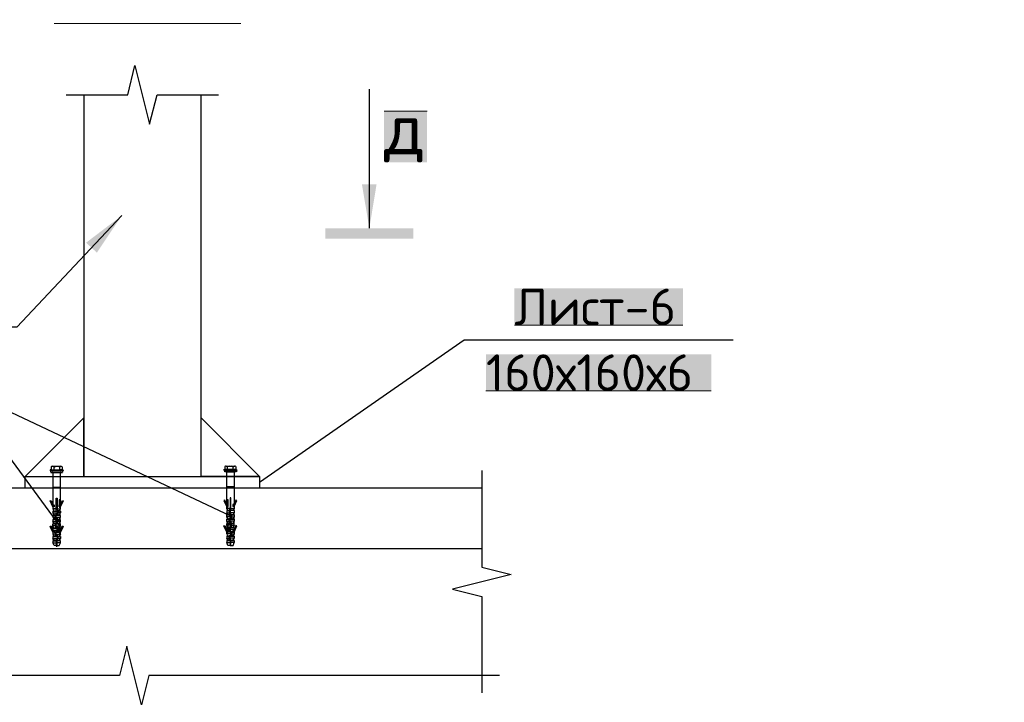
# Model space of a CAD drawing. Header units: millimetres. Extents: x 363306 to 7757304, y 1022887 to 1207196.
# Tile 714 of 1056: x 2419670 to 2426396, y 1065236 to 1069899. Entities that reach past the tile are written whole.
import ezdxf

# ---------------------------------------------------------------- set-up
doc = ezdxf.new("R2010")
doc.units = ezdxf.units.MM
for name, color, linetype in [('0 @ 100', 7, 'Continuous'), ('PDF12_0', 7, 'Continuous'), ('PDF12_Text', 7, 'Continuous')]:
    doc.layers.add(name, color=color, linetype=linetype)
doc.layers.add('PDF12_A3 pdf uchun', color=7, linetype='Continuous', true_color=0x636466)
doc.layers.add('PDF12_PLAN', color=7, linetype='Continuous', true_color=0x535353)
doc.styles.add('iso', font='isocpeur.TTF')
doc.styles.add('PDF ISOCPEUR', font='isocpeur.TTF')
doc.styles.get("Standard").update_dxf_attribs({"font": 'isocpeui.ttf'})
doc.styles.add('ГОСТ 2.304', font='isocpeui.ttf')

msp = doc.modelspace()

# ---------------------------------------------------------------- linework, layer by layer
at = {"layer": 'PDF12_0', "lineweight": 25}
for points in [[(2419988.172, 1069385.428), (2420108.247, 1069385.428), (2420408.433, 1069385.428), (2420457.695, 1069585.552), (2420557.757, 1069185.304), (2420608.558, 1069385.428), (2420908.744, 1069385.428), (2421028.819, 1069385.428)], [(2422058.69, 1068474.092), (2422058.69, 1069423.913)], [(2420108.247, 1069385.428), (2420108.247, 1069385.428)], [(2420366.869, 1068560.299), (2419651.039, 1067798.287), (2419146.11, 1067798.287)], [(2421307.454, 1066739.167), (2422705.246, 1067712.08), (2424543.312, 1067712.08)], [(2421111.948, 1066506.715), (2419247.712, 1067387.262), (2419943.529, 1066438.98)], [(2422826.86, 1066819.217), (2422826.86, 1066699.142), (2422826.86, 1066158.806), (2423026.985, 1066109.545), (2422626.736, 1066009.483), (2422826.86, 1065958.682), (2422826.86, 1065419.885), (2422826.86, 1065299.81)], [(2422826.86, 1066699.142), (2422826.86, 1066699.142)], [(2422946.935, 1065419.885), (2422826.86, 1065419.885), (2420553.139, 1065419.885), (2420502.338, 1065219.761), (2420402.276, 1065620.01), (2420353.014, 1065419.885), (2418079.293, 1065419.885), (2417959.218, 1065419.885)], [(2422826.86, 1065419.885), (2422826.86, 1065419.885)]]:
    msp.add_lwpolyline(points, dxfattribs=at)
at = {"layer": 'PDF12_0', "color": 7, "lineweight": 0, "true_color": 0xffffff}
for points in [[(2422452.782, 1069273.05), (2422158.753, 1069273.05)], [(2423050.076, 1067812.142), (2424200.022, 1067812.142)], [(2422854.57, 1067362.632), (2424393.989, 1067362.632)]]:
    msp.add_lwpolyline(points, dxfattribs=at)
at = {"layer": 'PDF12_0', "color": 219, "lineweight": 25, "true_color": 0x642065}
for points in [[(2419878.873, 1066820.756), (2419878.873, 1066819.217)], [(2419881.952, 1066823.835), (2419883.492, 1066823.835), (2419923.516, 1066823.835), (2419940.45, 1066823.835), (2419965.081, 1066823.835), (2419963.541, 1066823.835)], [(2419881.952, 1066817.677), (2419897.346, 1066817.677), (2419948.147, 1066817.677), (2419965.081, 1066817.677)], [(2419883.492, 1066808.441), (2419883.492, 1066817.677), (2419963.541, 1066817.677), (2419963.541, 1066808.441)], [(2419883.492, 1066808.441), (2419883.492, 1066808.441)], [(2419883.492, 1066806.901), (2419894.267, 1066806.901), (2419952.765, 1066806.901), (2419962.002, 1066806.901)], [(2419885.031, 1066843.848), (2419885.031, 1066826.914)], [(2419952.765, 1066846.926), (2419894.267, 1066846.926)], [(2419897.346, 1066802.283), (2419897.346, 1066619.092), (2419897.346, 1066589.843), (2419906.583, 1066583.686), (2419906.583, 1066571.37), (2419897.346, 1066571.37), (2419897.346, 1066557.516)], [(2419941.989, 1066846.926), (2419941.989, 1066846.926)], [(2419960.462, 1066823.835), (2419948.147, 1066823.835)], [(2419948.147, 1066619.092), (2419948.147, 1066802.283)], [(2419960.462, 1066843.848), (2419960.462, 1066826.914)], [(2419962.002, 1066808.441), (2419962.002, 1066808.441)], [(2421150.433, 1066826.914), (2421110.408, 1066826.914), (2421091.935, 1066826.914), (2421068.844, 1066826.914), (2421070.383, 1066826.914)], [(2421150.433, 1066819.217), (2421135.039, 1066819.217), (2421084.238, 1066819.217), (2421068.844, 1066819.217)], [(2421148.894, 1066809.98), (2421139.657, 1066808.441), (2421079.62, 1066808.441), (2421070.383, 1066809.98), (2421070.383, 1066819.217), (2421150.433, 1066819.217), (2421150.433, 1066809.98)], [(2421070.383, 1066809.98), (2421070.383, 1066809.98)], [(2421071.923, 1066846.926), (2421071.923, 1066828.453)], [(2421071.923, 1066826.914), (2421084.238, 1066826.914)], [(2421079.62, 1066848.466), (2421139.657, 1066848.466)], [(2421090.396, 1066848.466), (2421090.396, 1066848.466)], [(2421090.396, 1066826.914), (2421090.396, 1066846.926), (2421091.935, 1066846.926)], [(2421135.039, 1066805.362), (2421135.039, 1066620.632), (2421135.039, 1066591.383), (2421125.803, 1066586.765), (2421125.803, 1066572.91), (2421135.039, 1066572.91), (2421135.039, 1066560.594)], [(2421147.354, 1066846.926), (2421147.354, 1066828.453)], [(2421150.433, 1066826.914), (2421150.433, 1066826.914)], [(2421153.512, 1066823.835), (2421153.512, 1066822.296)], [(2419897.346, 1066706.839), (2419948.147, 1066706.839)], [(2421135.039, 1066708.379), (2421084.238, 1066708.379)], [(2419897.346, 1066571.37), (2419878.873, 1066611.395), (2419885.031, 1066614.474), (2419905.043, 1066571.37)], [(2419920.438, 1066542.121), (2419920.438, 1066631.408), (2419926.595, 1066631.408), (2419926.595, 1066548.279), (2419931.214, 1066548.279), (2419931.214, 1066514.412)], [(2419940.45, 1066571.37), (2419962.002, 1066614.474), (2419966.62, 1066611.395), (2419945.068, 1066563.673), (2419945.068, 1066571.37), (2419938.911, 1066571.37), (2419938.911, 1066583.686), (2419940.45, 1066585.225), (2419948.147, 1066589.843), (2419948.147, 1066619.092), (2419940.45, 1066619.092), (2419940.45, 1066585.225)], [(2421091.935, 1066572.91), (2421071.923, 1066617.553), (2421065.765, 1066614.474), (2421087.317, 1066566.752), (2421087.317, 1066572.91), (2421093.475, 1066572.91), (2421093.475, 1066586.765), (2421091.935, 1066588.304), (2421084.238, 1066591.383), (2421084.238, 1066620.632), (2421091.935, 1066620.632), (2421091.935, 1066588.304)], [(2421111.948, 1066545.2), (2421111.948, 1066632.947), (2421107.329, 1066632.947), (2421107.329, 1066549.819), (2421101.172, 1066549.819), (2421101.172, 1066515.951)], [(2421135.039, 1066572.91), (2421153.512, 1066614.474), (2421147.354, 1066617.553), (2421127.342, 1066572.91)], [(2419920.438, 1066557.516), (2419897.346, 1066557.516), (2419900.425, 1066549.819)], [(2419900.425, 1066542.121), (2419897.346, 1066542.121), (2419920.438, 1066542.121), (2419926.595, 1066542.121)], [(2419897.346, 1066542.121), (2419897.346, 1066529.806)], [(2419900.425, 1066522.109), (2419897.346, 1066529.806), (2419926.595, 1066529.806)], [(2419926.595, 1066557.516), (2419948.147, 1066557.516), (2419948.147, 1066571.37)], [(2419948.147, 1066542.121), (2419948.147, 1066529.806), (2419931.214, 1066529.806)], [(2419932.753, 1066542.121), (2419932.753, 1066542.121)], [(2419945.068, 1066549.819), (2419948.147, 1066557.516)], [(2419945.068, 1066522.109), (2419948.147, 1066529.806)], [(2421107.329, 1066560.594), (2421084.238, 1066560.594), (2421084.238, 1066572.91)], [(2421087.317, 1066552.897), (2421084.238, 1066560.594)], [(2421087.317, 1066554.437), (2421087.317, 1066545.2), (2421084.238, 1066545.2), (2421099.632, 1066545.2), (2421091.935, 1066545.2)], [(2421084.238, 1066545.2), (2421084.238, 1066531.346), (2421101.172, 1066531.346)], [(2421087.317, 1066523.648), (2421084.238, 1066531.346)], [(2421087.317, 1066525.188), (2421087.317, 1066515.951), (2421084.238, 1066515.951), (2421099.632, 1066515.951), (2421111.948, 1066515.951), (2421091.935, 1066515.951)], [(2421099.632, 1066545.2), (2421099.632, 1066545.2)], [(2421131.96, 1066554.437), (2421131.96, 1066545.2), (2421127.342, 1066545.2), (2421107.329, 1066545.2), (2421107.329, 1066522.109), (2421118.105, 1066522.109), (2421118.105, 1066486.702), (2421118.105, 1066522.109)], [(2421131.96, 1066545.2), (2421135.039, 1066545.2), (2421111.948, 1066545.2), (2421107.329, 1066545.2)], [(2421131.96, 1066523.648), (2421135.039, 1066531.346), (2421107.329, 1066531.346)], [(2421111.948, 1066560.594), (2421135.039, 1066560.594), (2421131.96, 1066552.897)], [(2421131.96, 1066525.188), (2421131.96, 1066515.951), (2421127.342, 1066515.951), (2421118.105, 1066515.951), (2421135.039, 1066515.951)], [(2421135.039, 1066545.2), (2421135.039, 1066531.346)], [(2419914.28, 1066512.872), (2419897.346, 1066512.872)], [(2419900.425, 1066512.872), (2419897.346, 1066512.872), (2419897.346, 1066500.557)], [(2419914.28, 1066500.557), (2419897.346, 1066500.557), (2419900.425, 1066492.86)], [(2419926.595, 1066483.624), (2419897.346, 1066483.624), (2419900.425, 1066485.163)], [(2419897.346, 1066483.624), (2419897.346, 1066471.308)], [(2419900.425, 1066463.611), (2419897.346, 1066471.308), (2419926.595, 1066471.308)], [(2419900.425, 1066465.151), (2419900.425, 1066455.914), (2419905.043, 1066455.914), (2419914.28, 1066455.914), (2419897.346, 1066455.914), (2419900.425, 1066455.914)], [(2419900.425, 1066523.648), (2419900.425, 1066512.872), (2419905.043, 1066514.412), (2419914.28, 1066514.412)], [(2419900.425, 1066494.399), (2419900.425, 1066483.624), (2419905.043, 1066485.163), (2419926.595, 1066485.163), (2419926.595, 1066460.532), (2419914.28, 1066460.532), (2419914.28, 1066426.665)], [(2419931.214, 1066455.914), (2419931.214, 1066489.781), (2419920.438, 1066489.781), (2419920.438, 1066514.412), (2419940.45, 1066514.412)], [(2419920.438, 1066500.557), (2419948.147, 1066500.557)], [(2419945.068, 1066465.151), (2419945.068, 1066455.914), (2419948.147, 1066455.914), (2419920.438, 1066455.914), (2419940.45, 1066455.914)], [(2419931.214, 1066485.163), (2419940.45, 1066485.163)], [(2419945.068, 1066463.611), (2419948.147, 1066471.308), (2419931.214, 1066471.308)], [(2419945.068, 1066492.86), (2419948.147, 1066500.557), (2419948.147, 1066512.872)], [(2419945.068, 1066494.399), (2419945.068, 1066483.624)], [(2419948.147, 1066471.308), (2419948.147, 1066483.624)], [(2421087.317, 1066494.399), (2421084.238, 1066502.097), (2421084.238, 1066515.951)], [(2421111.948, 1066502.097), (2421084.238, 1066502.097)], [(2421084.238, 1066472.848), (2421084.238, 1066486.702)], [(2421087.317, 1066465.151), (2421084.238, 1066472.848), (2421101.172, 1066472.848)], [(2421111.948, 1066445.138), (2421091.935, 1066445.138), (2421091.935, 1066446.677), (2421084.238, 1066446.677), (2421084.238, 1066457.453)], [(2421101.172, 1066457.453), (2421101.172, 1066492.86), (2421111.948, 1066492.86), (2421111.948, 1066515.951)], [(2421101.172, 1066400.495), (2421101.172, 1066434.362), (2421111.948, 1066434.362), (2421111.948, 1066457.453)], [(2421118.105, 1066429.744), (2421118.105, 1066463.611), (2421107.329, 1066463.611), (2421107.329, 1066486.702)], [(2421131.96, 1066465.151), (2421135.039, 1066472.848), (2421107.329, 1066472.848)], [(2421118.105, 1066502.097), (2421135.039, 1066502.097), (2421131.96, 1066494.399)], [(2421118.105, 1066445.138), (2421135.039, 1066445.138), (2421135.039, 1066446.677), (2421135.039, 1066457.453)], [(2421131.96, 1066515.951), (2421135.039, 1066515.951), (2421135.039, 1066502.097)], [(2421135.039, 1066486.702), (2421135.039, 1066472.848)], [(2419901.965, 1066412.81), (2419906.583, 1066409.731), (2419906.583, 1066397.416), (2419914.28, 1066397.416), (2419906.583, 1066397.416), (2419897.346, 1066397.416), (2419878.873, 1066437.441), (2419885.031, 1066440.52), (2419905.043, 1066397.416)], [(2419914.28, 1066442.059), (2419897.346, 1066442.059), (2419897.346, 1066445.138), (2419897.346, 1066455.914)], [(2419903.504, 1066426.665), (2419926.595, 1066426.665), (2419897.346, 1066426.665), (2419903.504, 1066426.665), (2419897.346, 1066442.059)], [(2419897.346, 1066426.665), (2419897.346, 1066415.889), (2419901.965, 1066412.81), (2419926.595, 1066412.81)], [(2419897.346, 1066397.416), (2419897.346, 1066383.561)], [(2419906.583, 1066397.416), (2419906.583, 1066397.416)], [(2419914.28, 1066368.167), (2419914.28, 1066403.574), (2419926.595, 1066403.574), (2419926.595, 1066426.665)], [(2419920.438, 1066442.059), (2419940.45, 1066442.059), (2419940.45, 1066445.138), (2419948.147, 1066445.138), (2419948.147, 1066455.914)], [(2419931.214, 1066397.416), (2419931.214, 1066432.823), (2419920.438, 1066432.823), (2419920.438, 1066455.914)], [(2419940.45, 1066397.416), (2419962.002, 1066440.52), (2419966.62, 1066437.441), (2419945.068, 1066389.719), (2419945.068, 1066397.416), (2419938.911, 1066397.416), (2419920.438, 1066397.416), (2419938.911, 1066397.416), (2419938.911, 1066409.731), (2419940.45, 1066411.271), (2419948.147, 1066415.889), (2419948.147, 1066426.665), (2419941.989, 1066426.665), (2419948.147, 1066442.059), (2419948.147, 1066445.138)], [(2419931.214, 1066340.458), (2419931.214, 1066374.325), (2419920.438, 1066374.325), (2419920.438, 1066397.416)], [(2419940.45, 1066412.81), (2419940.45, 1066426.665), (2419931.214, 1066426.665), (2419940.45, 1066426.665), (2419940.45, 1066442.059)], [(2419931.214, 1066412.81), (2419940.45, 1066412.81), (2419940.45, 1066411.271)], [(2419938.911, 1066397.416), (2419938.911, 1066397.416)], [(2419940.45, 1066426.665), (2419940.45, 1066426.665)], [(2419948.147, 1066383.561), (2419948.147, 1066397.416)], [(2421093.475, 1066398.956), (2421087.317, 1066398.956), (2421087.317, 1066392.798), (2421065.765, 1066440.52), (2421071.923, 1066443.599), (2421091.935, 1066398.956)], [(2421101.172, 1066341.997), (2421101.172, 1066375.864), (2421111.948, 1066375.864), (2421111.948, 1066400.495), (2421093.475, 1066400.495), (2421093.475, 1066412.81), (2421091.935, 1066414.35), (2421084.238, 1066417.429), (2421084.238, 1066428.204), (2421090.396, 1066429.744), (2421084.238, 1066445.138), (2421084.238, 1066446.677)], [(2421084.238, 1066386.64), (2421084.238, 1066398.956)], [(2421091.935, 1066445.138), (2421091.935, 1066429.744)], [(2421101.172, 1066429.744), (2421091.935, 1066429.744), (2421091.935, 1066428.204), (2421101.172, 1066428.204)], [(2421091.935, 1066428.204), (2421091.935, 1066415.889)], [(2421101.172, 1066415.889), (2421091.935, 1066415.889), (2421091.935, 1066414.35)], [(2421111.948, 1066398.956), (2421093.475, 1066398.956), (2421093.475, 1066400.495)], [(2421135.039, 1066445.138), (2421128.881, 1066429.744), (2421135.039, 1066428.204), (2421135.039, 1066417.429), (2421130.421, 1066415.889), (2421107.329, 1066415.889)], [(2421128.881, 1066429.744), (2421107.329, 1066429.744), (2421107.329, 1066405.113), (2421118.105, 1066405.113), (2421118.105, 1066371.246)], [(2421135.039, 1066428.204), (2421107.329, 1066428.204)], [(2421118.105, 1066398.956), (2421125.803, 1066398.956), (2421135.039, 1066398.956), (2421153.512, 1066440.52), (2421147.354, 1066443.599), (2421127.342, 1066398.956)], [(2421130.421, 1066415.889), (2421125.803, 1066412.81), (2421125.803, 1066400.495), (2421118.105, 1066400.495)], [(2421125.803, 1066400.495), (2421125.803, 1066398.956)], [(2421135.039, 1066398.956), (2421135.039, 1066386.64)], [(2419914.28, 1066383.561), (2419897.346, 1066383.561), (2419900.425, 1066375.864)], [(2419897.346, 1066368.167), (2419897.346, 1066355.852)], [(2419900.425, 1066348.155), (2419897.346, 1066355.852), (2419926.595, 1066355.852)], [(2419897.346, 1066338.918), (2419920.438, 1066338.918)], [(2419900.425, 1066338.918), (2419897.346, 1066338.918), (2419897.346, 1066326.603)], [(2419920.438, 1066306.59), (2419905.043, 1066306.59), (2419897.346, 1066326.603), (2419920.438, 1066326.603)], [(2419920.438, 1066340.458), (2419905.043, 1066340.458), (2419900.425, 1066338.918), (2419900.425, 1066349.694)], [(2419920.438, 1066383.561), (2419948.147, 1066383.561), (2419945.068, 1066375.864)], [(2419945.068, 1066349.694), (2419945.068, 1066338.918), (2419948.147, 1066338.918), (2419926.595, 1066338.918)], [(2419926.595, 1066306.59), (2419940.45, 1066306.59), (2419948.147, 1066326.603), (2419926.595, 1066326.603)], [(2419948.147, 1066368.167), (2419931.214, 1066368.167), (2419940.45, 1066368.167)], [(2419945.068, 1066348.155), (2419948.147, 1066355.852), (2419931.214, 1066355.852)], [(2419945.068, 1066378.943), (2419945.068, 1066368.167), (2419948.147, 1066368.167), (2419948.147, 1066355.852)], [(2419948.147, 1066326.603), (2419948.147, 1066338.918)], [(2421111.948, 1066386.64), (2421084.238, 1066386.64), (2421087.317, 1066378.943)], [(2421087.317, 1066380.482), (2421087.317, 1066371.246), (2421084.238, 1066371.246), (2421084.238, 1066357.391)], [(2421084.238, 1066371.246), (2421101.172, 1066371.246), (2421091.935, 1066371.246)], [(2421087.317, 1066349.694), (2421084.238, 1066357.391), (2421101.172, 1066357.391)], [(2421087.317, 1066351.234), (2421087.317, 1066341.997), (2421084.238, 1066341.997), (2421084.238, 1066328.142)], [(2421084.238, 1066341.997), (2421107.329, 1066341.997), (2421091.935, 1066341.997)], [(2421107.329, 1066308.13), (2421091.935, 1066308.13), (2421084.238, 1066328.142), (2421107.329, 1066328.142)], [(2421131.96, 1066371.246), (2421135.039, 1066371.246), (2421107.329, 1066371.246), (2421127.342, 1066371.246), (2421131.96, 1066371.246), (2421131.96, 1066380.482)], [(2421107.329, 1066341.997), (2421107.329, 1066306.59), (2421111.948, 1066306.59), (2421111.948, 1066348.155), (2421107.329, 1066348.155), (2421107.329, 1066371.246)], [(2421131.96, 1066349.694), (2421135.039, 1066357.391), (2421107.329, 1066357.391)], [(2421135.039, 1066341.997), (2421111.948, 1066341.997), (2421127.342, 1066341.997), (2421131.96, 1066341.997), (2421131.96, 1066351.234)], [(2421111.948, 1066308.13), (2421127.342, 1066308.13), (2421135.039, 1066328.142), (2421111.948, 1066328.142)], [(2421118.105, 1066386.64), (2421135.039, 1066386.64), (2421131.96, 1066378.943)], [(2421131.96, 1066341.997), (2421135.039, 1066341.997), (2421135.039, 1066328.142)], [(2421135.039, 1066371.246), (2421135.039, 1066357.391)], [(2419923.516, 1066303.512), (2419923.516, 1066303.512)], [(2421110.408, 1066306.59), (2421110.408, 1066306.59)]]:
    msp.add_lwpolyline(points, dxfattribs=at)
for points in [[(2419905.043, 1066823.835), (2419905.043, 1066843.848, -0.08087448), (2419914.872, 1066846.766)], [(2419951.818, 1066846.766, 0.08087448), (2419941.989, 1066843.848), (2419941.989, 1066823.835)], [(2421084.238, 1066620.632), (2421084.238, 1066805.362, 0.34678543), (2421079.167, 1066809.971)], [(2421128.881, 1066826.914), (2421128.881, 1066845.387, -0.08087448), (2421138.71, 1066848.305)], [(2421151.973, 1066824.605, 0.41418251), (2421149.664, 1066826.914, -0.414185), (2421147.354, 1066829.223)], [(2419904.384, 1066542.612, -0.0013426), (2419900.425, 1066552.897), (2419900.425, 1066542.121), (2419905.043, 1066542.121), (2419926.595, 1066542.121), (2419926.595, 1066519.03), (2419914.28, 1066519.03), (2419914.28, 1066485.163), (2419914.28, 1066519.03)], [(2419940.881, 1066542.988, 0.00133194), (2419945.068, 1066552.897), (2419945.068, 1066542.121), (2419948.147, 1066542.121), (2419932.753, 1066542.121), (2419940.45, 1066542.121)], [(2419940.881, 1066513.739, 0.00133194), (2419945.068, 1066523.648), (2419945.068, 1066512.872), (2419948.147, 1066512.872), (2419932.753, 1066512.872), (2419920.438, 1066512.872)], [(2419931.214, 1066483.624), (2419948.147, 1066483.624), (2419945.068, 1066485.163, 0.00031577), (2419941.07, 1066485.598, 0.00133194), (2419944.816, 1066495.747)], [(2419945.094, 1066456.012, 0.00031577), (2419941.07, 1066456.349, 0.00133194), (2419944.816, 1066466.498)], [(2421091.504, 1066487.569, -0.00127929), (2421087.317, 1066497.478), (2421087.317, 1066486.702), (2421084.238, 1066486.702), (2421101.172, 1066486.702), (2421091.935, 1066486.702)], [(2421091.504, 1066458.32, -0.00127929), (2421087.317, 1066468.229), (2421087.317, 1066457.453), (2421084.238, 1066457.453), (2421111.948, 1066457.453), (2421091.935, 1066457.453)], [(2421128, 1066487.192, 0.00137515), (2421131.96, 1066497.478), (2421131.96, 1066486.702), (2421127.342, 1066486.702), (2421107.329, 1066486.702), (2421135.039, 1066486.702), (2421131.96, 1066486.702)], [(2421128, 1066457.944, 0.00137515), (2421131.96, 1066468.229), (2421131.96, 1066457.453), (2421127.342, 1066457.453), (2421118.105, 1066457.453), (2421135.039, 1066457.453), (2421131.96, 1066457.453)], [(2419900.425, 1066368.167), (2419897.346, 1066368.167), (2419926.595, 1066368.167), (2419905.043, 1066368.167), (2419900.425, 1066368.167), (2419900.425, 1066378.943, 0.0013426), (2419904.384, 1066368.658)], [(2419926.595, 1066368.167), (2419926.595, 1066345.076), (2419920.438, 1066345.076), (2419920.438, 1066303.512), (2419926.595, 1066303.512), (2419926.595, 1066340.458), (2419940.45, 1066340.458, 0.00136606), (2419944.111, 1066350.28)]]:
    msp.add_lwpolyline(points, format="xyb", dxfattribs=at)
for points in [[(2419966.62, 1066819.217), (2419966.62, 1066820.756)], [(2421065.765, 1066822.296), (2421065.765, 1066823.835)]]:
    msp.add_lwpolyline(points, close=True, dxfattribs=at)
at = {"layer": 'PDF12_0', "color": 251, "lineweight": 30, "true_color": 0x636466}
for points in [[(2422826.86, 1066699.142), (2418079.293, 1066699.142)], [(2422826.86, 1066283.499), (2418079.293, 1066283.499)]]:
    msp.add_lwpolyline(points, dxfattribs=at)
at = {"layer": 'PDF12_0', "color": 219, "lineweight": 25, "true_color": 0x642065}
for centre, radius, start, end in [((2419881.182, 1066821.526), 2.309, 89.9998592, 180.0001406), ((2419881.182, 1066819.987), 2.309, 179.9998597, 270.0001402), ((2419882.722, 1066827.684), 2.309, 269.9998596, 0.0001404), ((2419898.117, 1066813.826), 34.64, 98.9226695, 112.9177383), ((2419888.881, 1066813.825), 33.101, 65.8621281, 84.3569403), ((2419891.959, 1066801.514), 5.388, 13.6373625, 84.7666203), ((2419927.366, 1066813.825), 33.101, 65.8621281, 84.3569403), ((2419938.973, 1066856.93), 9.007, 278.5089373, 279.5449885), ((2419951.996, 1066801.514), 5.388, 93.38241, 169.8856129), ((2419945.837, 1066813.826), 34.64, 67.0822617, 81.0773305), ((2419962.772, 1066827.684), 2.309, 179.9998594, 270.0001405), ((2419964.311, 1066821.526), 2.309, 359.9998596, 90.0001407), ((2419964.311, 1066819.987), 2.309, 269.9998592, 0.0001409), ((2421068.074, 1066824.605), 2.309, 90.0027933, 179.9972068), ((2421068.074, 1066823.065), 2.309, 180.0027932, 269.9972068), ((2421069.614, 1066829.223), 2.309, 270.0030378, 359.9969625), ((2421085.009, 1066815.365), 34.64, 98.9226695, 112.9177383), ((2421075.773, 1066815.364), 33.101, 65.8621281, 84.3569403), ((2421103.48, 1066815.364), 33.101, 95.6430597, 114.1378719), ((2421091.873, 1066858.469), 9.007, 260.4550095, 261.4910618), ((2421114.258, 1066815.364), 33.101, 65.8621281, 84.3569403), ((2421138.887, 1066804.592), 5.388, 95.2333796, 166.3626375), ((2421132.729, 1066815.365), 34.64, 67.0822617, 81.0773305), ((2421149.663, 1066823.065), 2.309, 270.0030382, 359.9969619), ((2421741.84, 1067264.665), 1984.537, 201.8899271, 202.1976283), ((2419667.426, 1063249.594), 3305.847, 85.1818818, 85.2518757), ((2421364.959, 1063252.673), 3305.847, 94.7481243, 94.8181182), ((2422988.409, 1067319.76), 2048.621, 201.8959395, 202.1891304), ((2422988.409, 1067290.511), 2048.621, 201.8959395, 202.1891304), ((2419333.987, 1067277.892), 1937.68, 337.797842, 338.1130036), ((2419333.987, 1067248.643), 1937.68, 337.797842, 338.1130036), ((2421741.84, 1067235.416), 1984.537, 201.8899271, 202.1976283), ((2421741.84, 1067206.168), 1984.537, 201.8899271, 202.1976283), ((2419667.426, 1063220.346), 3305.847, 85.1818818, 85.2518757), ((2421364.959, 1063223.424), 3305.847, 94.7481243, 94.8181182), ((2421364.959, 1063194.175), 3305.847, 94.7481243, 94.8181182), ((2421364.959, 1063164.926), 3305.847, 94.7481243, 94.8181182), ((2421741.84, 1067090.711), 1984.537, 201.8899271, 202.1976283), ((2418121.613, 1067111.883), 1964.139, 337.7946265, 338.1077045), ((2419651.752, 1062900.87), 3479.968, 85.1674507, 85.2326772), ((2419651.752, 1062871.621), 3479.968, 85.1674507, 85.2326772), ((2422909.233, 1067113.423), 1964.139, 201.8922955, 202.2053735), ((2422909.233, 1067085.713), 1964.139, 201.8922955, 202.2053735), ((2421380.634, 1062902.409), 3479.968, 94.7673228, 94.8325493), ((2421380.634, 1062874.699), 3479.968, 94.7673228, 94.8325493), ((2419332.448, 1067103.938), 1937.68, 337.797842, 338.1130036), ((2419332.448, 1067074.689), 1937.68, 337.797842, 338.1130036)]:
    msp.add_arc(centre, radius, start, end, dxfattribs=at)
at = {"layer": 'PDF12_0', "color": 7, "true_color": 0xffffff, "transparency": 33554559}
for points in [[(2422452.782, 1068923.602), (2422158.753, 1068923.602), (2422452.782, 1069273.05)], [(2422158.753, 1068923.602), (2422452.782, 1069273.05), (2422158.753, 1069273.05)], [(2423050.076, 1068063.067), (2424200.022, 1068063.067), (2423050.076, 1067812.142)], [(2424200.022, 1068063.067), (2423050.076, 1067812.142), (2424200.022, 1067812.142)], [(2422854.57, 1067612.018), (2424393.989, 1067612.018), (2422854.57, 1067362.632)], [(2424393.989, 1067612.018), (2422854.57, 1067362.632), (2424393.989, 1067362.632)]]:
    msp.add_solid(points, dxfattribs=at)
at = {"layer": 'PDF12_0', "transparency": 33554559}
for points in [[(2422058.69, 1068474.092), (2422007.889, 1068774.279), (2422107.952, 1068774.279)], [(2420366.869, 1068560.299), (2420197.533, 1068307.835), (2420123.641, 1068375.569)], [(2422358.877, 1068403.279), (2421758.504, 1068403.279), (2422358.877, 1068474.092)], [(2421758.504, 1068403.279), (2422358.877, 1068474.092), (2421758.504, 1068474.092)]]:
    msp.add_solid(points, dxfattribs=at)
at = {"layer": 'PDF12_A3 pdf uchun', "color": 7, "lineweight": 30}
msp.add_lwpolyline([(2420108.247, 1069385.428), (2420108.247, 1066779.192), (2420908.744, 1066779.192), (2420908.744, 1069385.428)], dxfattribs=at)
at = {"layer": 'PDF12_A3 pdf uchun', "color": 5, "lineweight": 30}
for points in [[(2420108.247, 1066779.192), (2420108.247, 1067179.441), (2419707.998, 1066779.192)], [(2420908.744, 1066779.192), (2420908.744, 1067179.441), (2421307.454, 1066779.192)], [(2419707.998, 1066779.192), (2421307.454, 1066779.192), (2421307.454, 1066699.142), (2419707.998, 1066699.142)]]:
    msp.add_lwpolyline(points, close=True, dxfattribs=at)
at = {"layer": 'PDF12_PLAN', "lineweight": 0}
msp.add_lwpolyline([(2419905.043, 1069871.884), (2420759.421, 1069871.884), (2421179.682, 1069871.884)], dxfattribs=at)

# ---------------------------------------------------------------- texts
at = {"color": 0, "lineweight": -2, "ltscale": 5, "char_height": 300, "attachment_point": 1, "style": 'iso'}
for s, insert, width in [('\\pi7162.827;{\\fISOCPEUR|b0|i1|c204|p34;Примечание:\\P\\pi0;1. \\C256;Данный лист читать совместно с листами\\C0; КP- \\P2. Горизонтальные сетки СГ-1, СГ-2, СГ-3  устраиваются по длине в стенах и в перегородках, через каждый 600 мм расстояние по высоте.\\P\\C256;3. Стены  выполнить из газоблока изготавливается автоклавным методом D600/\\PКладку выполнить с применением однорядной перевязки\\P5.Контроль качества материалов и работ выполнять согласно указаниям \\PКМК 2.01.03-19, КМК 3.03.01-98 и ППР.\\P6. Все внутренние дверные отверстие монтажировать на отм. +2,100.\\P7. Прочность клеевого состава или раствора должна обеспечить величину нормального сцепления не менее 1,2 кгс/см².}', (1348958.4, 1070865.149), 17773.54363), ('\\pi7162.827;{\\fISOCPEUR|b0|i1|c204|p34;Примечание:\\P\\pi0;1. \\C256;Данный лист читать совместно с листами\\C0; КP-21-34\\P2. Горизонтальные сетки СГ-1, СГ-2, СГ-3  устраиваются по длине в стенах и в перегородках, через каждый 600 мм расстояние по высоте.\\P\\C256;3. Стены  выполнить из газоблока изготавливается автоклавным методом D600/ Кладку выполнить с применением однорядной перевязки\\P5.Контроль качества материалов и работ выполнять согласно указаниям КМК 2.01.03-96, КМК 3.03.01-98 и ППР.\\P6. Все внутренние дверные отверстие монтажировать на отм. +2,100.\\P7. Проч-ность клеевого состава или раствора должна обеспечить величину\\Pнормального сцепления не менее 1,2 кгс/см².}', (1058315.855, 1065292.541, 0), 19769.395)]:
    msp.add_mtext(s, dxfattribs=dict(at, insert=insert, width=width))
at = {"insert": (2316932.162, 1068179.989, 0), "char_height": 260, "width": 4079.59155, "attachment_point": 4}
msp.add_mtext('\\pi388.99274;Водосточная труба\\P\\pi976.94729;150 х 100 мм. ', dxfattribs=at)
at = {"layer": '0 @ 100', "color": 7, "insert": (761996.908, 1075986.433), "char_height": 318.940213, "width": 19697.5359, "attachment_point": 4, "style": 'ГОСТ 2.304'}
msp.add_mtext('\\pi5457.36288;{\\fISOCPEUR|b1|i1|c204|p34;Характеристика участка строительства:\\P\\pi0;\\P}Расчетная зимняя температура воздух 15 °С.\\PСкоростной напор ветра   - 38кг/м2.\\PВес снегового покрова    - 50кг/м2.\\PКлассификация зданий по функциональной пожарной опасности - Ф 4.1 \\PКоэффициент надежности по назначению - 0.95\\P\\P^IПроектом разработано подъёмник для мало мобильных граждан населения грузоподъемностью 250 кг. скоростью 0,25 см/с. Двери шахт подъёмника противопожарные с пределом огнестойкости El 30. Подъёмники оборудованы кабинами габаритами 1500х1500 мм, ширина дверей кабины обеспечивает проезд инвалидной коляски. Для экстренных случаев подъёмник оснащен дополнительным аккумулятором и механическим спуском для безопасного спуска пассажира в нулевую отметку. Так же в дверях подъёмника установлены замки датчики которые открываются с ключевыми картами, чтобы открыть двери подъёмника.\\P^IС внешней и внутренней стороны наружных стен предусмотрено обшивка из аквапанелей толщиной 12,5мм с утеплением из минераловатной ваты на кварцевой основе, А =0,040 Вт/мС, толщиной 100мм. (по теплотехническому расчету). Наружная отделка из органическое стекло.\\P^IПодрядчик обязан предоставить заказчику сертификаты соответствия и пожарной безопасности на фасадную систему и все применяемые в данной системе материалы и изделия.\\PКонструкции, изделия и материалы применены по действующим стандартам, ТУ, сертификатам. На путях эвакуации используются отделочные материалы, соответствующие требованиям п. 5.25 ШНК 2.01.02-04.\\PОтделка стен с внутренней стороны окраска водоэмульсионными красками светлых тонов. Во внутренней и наружной отделке использованы современные отделочные материалы используемые на территории Республики Узбекистан.\\P^IКрыша - скатная из металлических профилированных листов с полимерными покрытиями с обеих сторон толщ.0,55мм по металлическим конструкциям.\\P^IПо периметру наружных стен устраивается бетонная отмостка. Бетон кл.В 7,5 шириной 1000 мм, толщиной 50 мм по гравийному основанию толщиной 100 мм -150 мм.\\P^IВсе строительно-монтажные работы вести согласно указаний соответствующих строительных норм и проекта производства работ (П.П.Р.) на основании ШНК 3.01.01 - 03 и КМК 3.01.02 - 00.', dxfattribs=at)
at = {"layer": 'PDF12_Text', "attachment_point": 7, "style": 'PDF ISOCPEUR'}
for s, insert, char_height in [('д', (2422158.753, 1068923.602), 349.999), ('Лист-6', (2423050.076, 1067812.142), 249.9996), ('160х160х6', (2422854.57, 1067362.632), 249.9996)]:
    msp.add_mtext(s, dxfattribs=dict(at, insert=insert, char_height=char_height))

doc.saveas('drawing.dxf')
